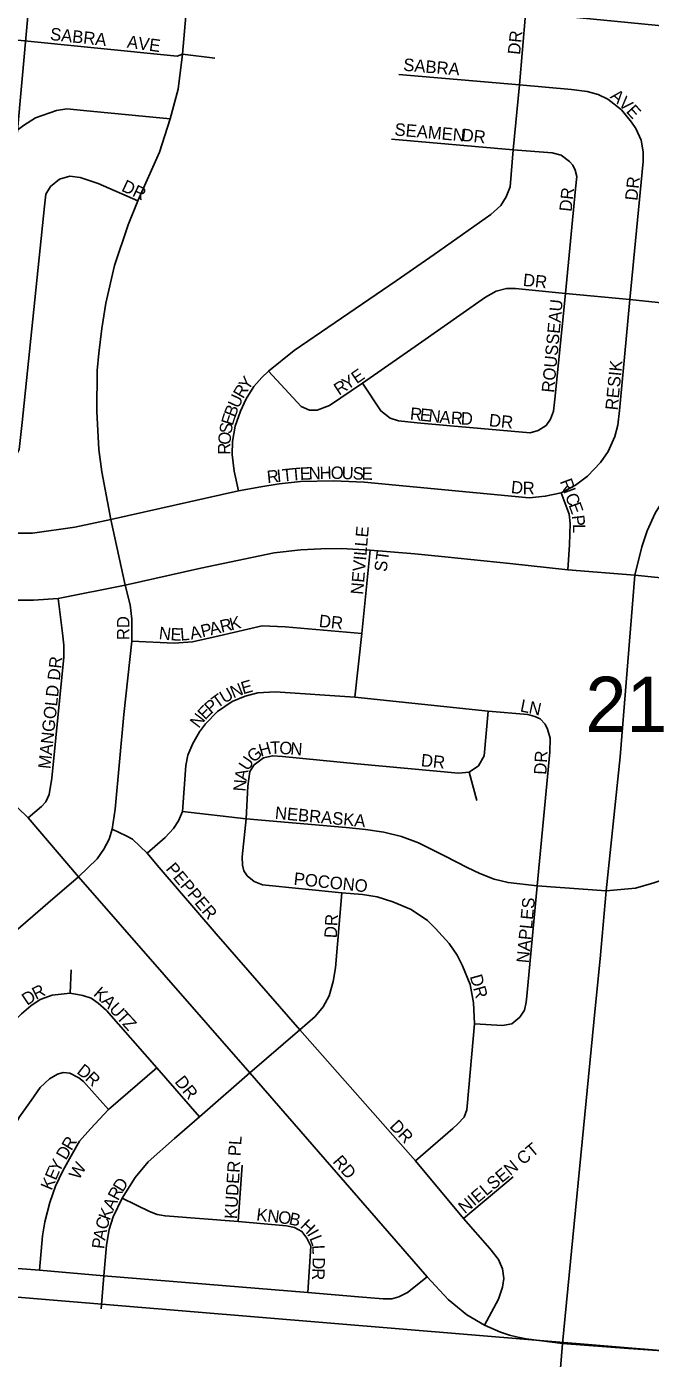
# Model space of a CAD drawing. Extents: x 0 to 680, y 0 to 440.
# Drawn here: x 74.98 to 82.4, y 212.96 to 228.79 of the extents above; entities that cross this region are included whole.
import ezdxf

# ---------------------------------------------------------------- set-up
doc = ezdxf.new("R2010")
doc.units = 0
for name, color, linetype in [('GM_X_City_Street', 7, 'Continuous'), ('GM_X_City_Street_Text', 7, 'Continuous'), ('GM_X_Section', 7, 'Continuous'), ('GM_X_Section_Text', 7, 'Continuous'), ('GM_X_State_Route', 7, 'Continuous')]:
    doc.layers.add(name, color=color, linetype=linetype)

msp = doc.modelspace()

# ---------------------------------------------------------------- linework, layer by layer
at = {"layer": 'GM_X_City_Street'}
for points in [[(74.793, 217.984), (75.236, 218.368), (75.601, 218.681), (75.823, 218.896), (75.901, 219.008), (75.964, 219.129), (76.001, 219.247), (76.039, 219.486), (76.141, 220.611), (76.234, 221.483), (76.235, 221.743), (76.215, 221.915), (76.158, 222.149), (75.987, 222.928), (75.88, 223.497), (75.844, 223.763), (75.821, 224.212), (75.823, 224.703), (75.844, 224.909), (75.878, 225.201), (75.927, 225.504), (76.031, 225.951), (76.192, 226.434), (76.307, 226.717), (76.564, 227.299), (76.691, 227.695), (76.788, 228.046), (76.839, 228.464), (76.908, 229.287)], [(77.504, 223.271), (77.451, 223.503), (77.43, 223.701), (77.431, 223.858), (77.463, 224.041), (77.527, 224.216), (77.593, 224.363), (77.684, 224.51), (77.779, 224.619), (77.861, 224.694), (78.165, 224.94), (79.376, 225.769), (79.83, 226.08), (80.504, 226.555), (80.621, 226.664), (80.686, 226.766), (80.733, 226.884), (80.767, 227.325), (80.843, 228.098), (80.916, 228.937)], [(73.888, 228.73), (76.773, 228.44), (76.839, 228.464)], [(76.839, 228.464), (77.222, 228.416)], [(79.41, 228.223), (80.843, 228.098), (81.461, 228.041), (81.648, 228.017), (81.778, 227.982), (81.896, 227.927), (82.057, 227.799), (82.176, 227.654)], [(74.077, 222.819), (74.151, 223.582), (74.327, 225.218), (74.504, 226.728), (74.514, 226.785), (74.557, 227.03), (74.664, 227.279), (74.788, 227.492), (74.832, 227.526), (74.948, 227.616), (75.09, 227.705), (75.339, 227.794), (75.463, 227.812), (75.659, 227.794), (76.691, 227.695)], [(81.34, 223.248), (81.509, 223.337), (81.651, 223.446), (81.808, 223.606), (81.897, 223.74), (81.978, 223.915), (82.014, 224.05), (82.034, 224.227), (82.093, 224.862), (82.157, 225.546), (82.315, 227.186), (82.315, 227.3), (82.29, 227.439), (82.226, 227.579), (82.176, 227.654)], [(79.324, 227.451), (80.767, 227.325), (81.234, 227.29), (81.338, 227.262), (81.439, 227.187)], [(81.163, 224.047), (81.214, 224.123), (81.247, 224.216), (81.263, 224.359), (81.39, 225.619), (81.511, 226.862), (81.524, 227.009), (81.504, 227.082), (81.479, 227.143), (81.439, 227.187)], [(74.151, 223.582), (74.451, 223.514), (74.593, 223.496), (74.717, 223.531), (74.824, 223.62), (74.895, 223.762), (74.931, 224.082), (75.197, 226.657), (75.215, 226.799), (75.268, 226.888), (75.375, 226.977), (75.499, 227.012), (75.623, 226.995), (75.836, 226.924), (76.307, 226.717)], [(77.861, 224.694), (78.25, 224.274), (78.348, 224.228), (78.439, 224.23), (78.587, 224.286), (78.977, 224.551), (79.642, 225.015), (80.438, 225.572), (80.565, 225.644), (80.69, 225.675), (80.795, 225.678), (81.39, 225.619), (82.157, 225.546), (82.494, 225.512), (82.65, 225.494), (82.793, 225.465), (82.929, 225.403), (83.058, 225.314), (83.663, 224.921)], [(78.977, 224.551), (79.196, 224.221), (79.305, 224.134), (79.405, 224.103), (79.629, 224.081), (80.022, 224.043), (80.971, 223.962), (81.067, 223.989), (81.163, 224.047)], [(73.31, 222.887), (74.077, 222.819), (74.597, 222.766), (75.055, 222.768), (75.556, 222.84), (75.987, 222.928), (77.504, 223.271), (77.771, 223.319), (77.986, 223.352), (78.24, 223.38), (78.631, 223.388), (78.997, 223.375), (80.961, 223.187), (81.151, 223.206), (81.34, 223.248)], [(81.418, 222.333), (81.437, 222.628), (81.447, 222.881), (81.435, 222.993), (81.34, 223.248)], [(74.719, 221.969), (75.065, 221.972), (75.361, 221.992), (76.158, 222.149), (77.056, 222.351), (77.927, 222.532), (78.246, 222.57), (78.483, 222.583), (78.728, 222.584), (79.068, 222.567), (79.6, 222.52), (79.958, 222.485), (80.728, 222.407), (81.418, 222.333), (82.217, 222.268), (83.113, 222.177)], [(78.885, 220.817), (78.97, 221.573), (79.068, 222.567)], [(75.003, 219.383), (75.162, 219.517), (75.215, 219.571), (75.251, 219.66), (75.286, 219.855), (75.428, 221.294), (75.428, 221.436), (75.41, 221.578), (75.361, 221.992)], [(76.234, 221.483), (76.739, 221.459), (76.955, 221.474), (77.273, 221.548), (77.785, 221.665), (78.059, 221.655), (78.97, 221.573)], [(76.419, 218.961), (76.631, 219.147), (76.731, 219.257), (76.79, 219.346), (76.837, 219.456), (76.876, 220.005), (76.903, 220.129), (76.959, 220.268), (77.04, 220.404), (77.112, 220.502), (77.252, 220.647), (77.427, 220.766), (77.583, 220.831), (77.735, 220.869), (77.938, 220.879), (78.885, 220.817), (80.471, 220.649), (80.944, 220.613), (81.028, 220.587), (81.088, 220.559)], [(77.595, 219.372), (77.616, 219.758), (77.639, 219.934), (77.689, 220.014), (77.801, 220.095), (77.91, 220.121), (78.027, 220.111), (78.916, 220.025), (80.118, 219.913), (80.244, 219.926), (80.355, 219.999), (80.423, 220.121), (80.471, 220.649)], [(80.311, 216.933), (80.641, 216.915), (80.755, 216.935), (80.849, 217.014), (80.902, 217.094), (80.925, 217.189), (80.93, 217.263), (81.056, 218.573), (81.205, 220.164), (81.209, 220.329), (81.177, 220.436), (81.149, 220.495), (81.088, 220.559)], [(80.338, 219.589), (80.244, 219.926)], [(71.808, 219.458), (72.031, 219.596), (72.136, 219.647), (72.272, 219.687), (72.38, 219.709), (72.524, 219.714), (73.331, 219.663), (74.477, 219.603), (74.64, 219.589), (74.732, 219.577), (74.806, 219.55), (74.878, 219.507), (75.003, 219.383), (75.601, 218.681), (77.639, 216.35), (79.746, 213.924), (79.997, 213.655), (80.219, 213.474), (80.428, 213.351), (80.62, 213.265), (80.725, 213.233), (80.826, 213.207), (80.924, 213.189), (81.354, 213.133)], [(76.837, 219.456), (77.595, 219.372), (78.782, 219.266), (79.014, 219.245), (79.233, 219.212), (79.441, 219.159), (79.642, 219.086), (79.959, 218.927), (80.224, 218.791), (80.371, 218.719), (80.543, 218.654), (80.709, 218.612), (81.056, 218.573), (81.873, 218.516)], [(79.606, 215.303), (80.051, 215.69), (80.109, 215.741), (80.186, 215.823), (80.218, 215.911), (80.241, 216.176), (80.311, 216.933), (80.299, 217.182), (80.258, 217.399), (80.167, 217.623), (80.104, 217.748), (80.01, 217.89), (79.844, 218.068), (79.749, 218.163), (79.555, 218.292), (79.337, 218.385), (79.151, 218.442), (78.976, 218.472), (78.733, 218.491), (77.788, 218.584), (77.688, 218.627), (77.606, 218.693), (77.568, 218.753), (77.551, 218.82), (77.549, 218.917), (77.595, 219.372)], [(76.001, 219.247), (76.168, 219.167), (76.245, 219.127), (76.419, 218.961), (76.562, 218.791), (77.238, 218.003), (78.232, 216.861), (79.606, 215.303), (80.18, 214.617), (80.493, 214.26), (80.594, 214.132), (80.643, 214.019), (80.657, 213.905), (80.644, 213.802), (80.593, 213.66), (80.428, 213.351)], [(81.873, 218.516), (82.225, 218.546), (82.44, 218.611), (82.588, 218.657), (82.639, 218.666), (82.765, 218.655), (84.311, 218.528), (85.164, 218.442), (85.325, 218.426), (85.604, 218.41), (85.716, 218.42), (85.786, 218.452)], [(75.87, 213.544), (75.904, 213.936), (75.935, 214.301), (75.967, 214.488), (76.015, 214.639), (76.121, 214.859), (76.277, 215.107), (76.428, 215.291), (76.742, 215.568), (77.038, 215.829), (77.639, 216.35), (78.232, 216.861), (78.416, 217.021), (78.51, 217.135), (78.583, 217.265), (78.63, 217.437), (78.658, 217.6), (78.733, 218.491)], [(75.502, 217.296), (75.514, 217.574)], [(73.163, 215.879), (73.487, 215.718), (73.595, 215.664), (73.682, 215.644), (73.791, 215.639), (73.876, 215.668), (73.943, 215.72), (73.992, 215.78), (74.149, 216.069), (74.331, 216.364), (74.484, 216.574), (74.678, 216.806), (74.924, 217.053), (75.033, 217.149), (75.147, 217.224), (75.289, 217.275), (75.502, 217.296)], [(75.502, 217.296), (75.653, 217.269), (75.752, 217.239), (75.837, 217.178), (75.936, 217.091), (76.534, 216.411), (77.038, 215.829)], [(72.811, 215.184), (73.264, 214.984), (73.513, 214.917), (73.704, 214.882), (73.888, 214.867), (74.094, 214.893), (74.241, 214.943), (74.367, 215.004), (74.47, 215.097), (74.599, 215.274), (74.77, 215.588), (74.899, 215.826), (75.039, 216.021), (75.146, 216.176), (75.258, 216.28), (75.353, 216.336), (75.421, 216.353), (75.499, 216.345), (75.604, 216.289), (75.659, 216.249), (75.957, 215.913)], [(75.138, 214.004), (75.172, 214.413), (75.201, 214.58), (75.259, 214.808), (75.328, 215.003), (75.417, 215.186), (75.514, 215.363), (75.615, 215.538), (75.744, 215.686), (75.957, 215.913), (76.534, 216.411)], [(77.499, 214.584), (77.548, 215.253)], [(66.565, 215.125), (66.754, 214.955), (66.947, 214.81), (67.102, 214.728), (67.35, 214.649), (67.497, 214.617), (67.652, 214.605), (68.801, 214.511), (71.222, 214.315), (72.456, 214.216), (74.094, 214.084), (75.138, 214.004), (75.904, 213.936), (78.329, 213.737), (78.931, 213.685), (79.224, 213.663), (79.326, 213.665), (79.411, 213.688), (79.514, 213.738), (79.746, 213.924)], [(80.18, 214.617), (80.767, 215.113)], [(76.121, 214.859), (76.445, 214.703), (76.538, 214.666), (76.631, 214.649), (77.499, 214.584), (78.076, 214.53), (78.171, 214.513), (78.257, 214.465), (78.317, 214.386), (78.362, 214.288), (78.329, 213.737)], [(81.354, 213.133), (82.139, 213.073)], [(82.139, 213.073), (82.198, 213.069), (82.539, 213.043), (83.641, 212.95), (84.91, 212.833), (86.644, 212.68), (86.678, 212.677), (87.474, 212.603)]]:
    msp.add_lwpolyline(points, dxfattribs=at)
at = {"layer": 'GM_X_Section'}
for points in [[(75.056, 229.533), (73.628, 213.785), (58.345, 215.032), (59.484, 230.548)], [(90.794, 227.996), (89.303, 212.485), (73.628, 213.785), (75.056, 229.533)], [(89.303, 212.485), (87.711, 196.525), (72.033, 197.922), (73.628, 213.785)]]:
    msp.add_lwpolyline(points, close=True, dxfattribs=at)
at = {"layer": 'GM_X_State_Route'}
for points in [[(81.354, 213.133), (81.744, 217.116), (81.802, 217.704), (81.873, 218.516), (82.041, 220.108), (82.217, 222.268), (82.298, 222.605), (82.362, 222.797), (82.456, 223.004), (82.937, 223.779), (83.663, 224.921), (84.286, 225.933), (84.674, 226.547), (84.802, 226.769), (85.499, 228.514), (86.393, 230.654), (86.757, 231.578), (87.22, 232.741), (87.766, 234.128), (87.955, 234.614), (88.015, 234.772), (88.24, 235.18), (88.293, 235.28)], [(81.082, 211.127), (81.153, 211.382), (81.206, 211.695), (81.275, 212.152), (81.354, 213.133)]]:
    msp.add_lwpolyline(points, dxfattribs=at)

# ---------------------------------------------------------------- texts
at = {"layer": 'GM_X_City_Street_Text'}
for s, height, rotation, p in [('SABRA', 0.1482, 353.7949, (75.258, 228.632)), ('AVE', 0.1482, 352.1508, (76.172, 228.541)), ('DR', 0.1482, 83.9946, (80.85, 228.451)), ('SABRA', 0.1482, 355.0331, (79.458, 228.267)), ('A', 0.148, 319.9985, (81.913, 227.948)), ('V', 0.148, 316.9632, (82.011, 227.865)), ('E', 0.148, 312.5457, (82.104, 227.778)), ('SEAMEN', 0.1482, 354.9858, (79.354, 227.497)), ('DR', 0.1482, 353.9934, (80.15, 227.432)), ('DR', 0.1482, 334.7983, (76.102, 226.842)), ('DR', 0.1482, 83.9946, (82.245, 226.716)), ('DR', 0.1482, 83.9946, (81.463, 226.585)), ('DR', 0.1482, 353.9934, (80.88, 225.708)), ('ROUSSEAU', 0.1482, 84.5228, (81.254, 224.433)), ('E', 0.148, 34.5902, (78.909, 224.538)), ('RESIK', 0.1482, 84.4309, (82.011, 224.224)), ('Y', 0.148, 53.7814, (77.615, 224.456)), ('R', 0.148, 33.1511, (78.698, 224.4)), ('Y', 0.148, 33.1567, (78.796, 224.464)), ('U', 0.148, 65.3607, (77.505, 224.243)), ('R', 0.148, 59.5443, (77.558, 224.358)), ('B', 0.148, 69.2223, (77.465, 224.136)), ('R', 0.148, 353.869, (79.537, 224.118)), ('E', 0.148, 353.854, (79.654, 224.106)), ('N', 0.148, 353.8523, (79.757, 224.094)), ('S', 0.148, 80.3086, (77.418, 223.94)), ('E', 0.148, 72.5498, (77.434, 224.038)), ('A', 0.148, 354.3721, (79.888, 224.08)), ('R', 0.148, 356.7966, (80.025, 224.067)), ('D', 0.148, 357.4033, (80.144, 224.06)), ('DR', 0.1482, 353.9946, (80.476, 224.04)), ('O', 0.148, 85.2509, (77.407, 223.814)), ('R', 0.148, 89.1257, (77.406, 223.699)), ('R', 0.148, 5.6671, (77.848, 223.362)), ('I', 0.148, 5.674, (77.965, 223.374)), ('T', 0.148, 5.6644, (78.03, 223.38)), ('T', 0.148, 5.0609, (78.134, 223.391)), ('E', 0.148, 2.7328, (78.236, 223.4)), ('N', 0.148, 1.9019, (78.34, 223.405)), ('H', 0.148, 1.6834, (78.47, 223.409)), ('O', 0.148, 359.2349, (78.599, 223.413)), ('U', 0.148, 358.12, (78.728, 223.411)), ('S', 0.148, 358.1145, (78.859, 223.407)), ('E', 0.148, 359.1662, (78.966, 223.403)), ('D', 0.148, 354.1981, (80.738, 223.245)), ('R', 0.148, 359.1515, (80.881, 223.231)), ('R', 0.148, 290.3855, (81.321, 223.384)), ('I', 0.148, 290.4038, (81.362, 223.274)), ('C', 0.148, 290.3855, (81.384, 223.212)), ('E', 0.148, 290.0765, (81.425, 223.103)), ('P', 0.148, 276.4337, (81.466, 222.975)), ('NEVILLE', 0.1482, 85.0717, (78.984, 222.032)), ('L', 0.148, 270.765, (81.478, 222.875)), ('ST', 0.1482, 82.8649, (79.264, 222.302)), ('RD', 0.1482, 90, (76.206, 221.495)), ('P', 0.148, 13.6553, (77.074, 221.527)), ('A', 0.148, 13.7693, (77.175, 221.552)), ('R', 0.148, 13.7714, (77.302, 221.583)), ('K', 0.148, 13.75, (77.416, 221.611)), ('DR', 0.1482, 353.9946, (78.454, 221.653)), ('N', 0.148, 353.3847, (76.551, 221.509)), ('E', 0.148, 357.643, (76.693, 221.493)), ('L', 0.148, 4.4688, (76.816, 221.489)), ('A', 0.148, 11.4565, (76.94, 221.5)), ('MANGOLD DR', 0.1482, 83.9261, (75.267, 219.959)), ('U', 0.148, 30.3304, (77.334, 220.738)), ('N', 0.148, 22.3088, (77.442, 220.801)), ('E', 0.148, 15.9979, (77.558, 220.85)), ('P', 0.148, 41.6948, (77.178, 220.612)), ('T', 0.148, 35.7823, (77.252, 220.679)), ('L', 0.148, 348.5561, (80.844, 220.649)), ('N', 0.148, 347.9571, (80.946, 220.628)), ('N', 0.148, 52.658, (77.031, 220.439)), ('E', 0.148, 45.8499, (77.107, 220.539)), ('H', 0.148, 15.5101, (77.767, 220.108)), ('T', 0.148, 2.378, (77.884, 220.141)), ('O', 0.148, 354.9223, (77.983, 220.146)), ('N', 0.148, 355.849, (78.116, 220.134)), ('U', 0.148, 56.1826, (77.617, 219.931)), ('G', 0.148, 40.049, (77.682, 220.032)), ('DR', 0.1482, 353.9946, (79.667, 219.997)), ('DR', 0.1482, 86.989, (81.163, 219.892)), ('N', 0.148, 85.6683, (77.588, 219.692)), ('A', 0.148, 78.8058, (77.598, 219.818)), ('NEBRASKA', 0.1482, 354.6677, (77.932, 219.371)), ('PEPPER', 0.1482, 310.1002, (76.632, 218.773)), ('POCONO', 0.1482, 353.987, (78.155, 218.588)), ('NAPLES', 0.1482, 84.5067, (80.954, 217.65)), ('DR', 0.1482, 86.9884, (78.671, 217.949)), ('DR', 0.1482, 285.5241, (80.252, 217.498)), ('D', 0.148, 34.1326, (74.991, 217.146)), ('R', 0.148, 26.3153, (75.095, 217.216)), ('K', 0.148, 318.5879, (75.769, 217.277)), ('A', 0.148, 315.1082, (75.865, 217.193)), ('U', 0.148, 312.6192, (75.956, 217.102)), ('T', 0.148, 312.2755, (76.044, 217.006)), ('Z', 0.148, 312.2898, (76.115, 216.929)), ('D', 0.148, 321.8624, (75.571, 216.352)), ('R', 0.148, 316.666, (75.671, 216.274)), ('DR', 0.1482, 308.6563, (76.738, 216.243)), ('DR', 0.1482, 312.8801, (79.292, 215.708)), ('R', 0.148, 59.3486, (75.518, 215.416)), ('KUDER PL', 0.1482, 86.6352, (77.484, 214.609)), ('NIELSEN CT', 0.1482, 39.8967, (80.194, 214.668)), ('D', 0.148, 59.3549, (75.452, 215.304)), ('RD', 0.1482, 310.9083, (78.616, 215.291)), ('E', 0.148, 66.7225, (75.332, 215.063)), ('Y', 0.148, 62.1152, (75.372, 215.156)), ('W', 0.148, 59.7458, (75.606, 215.069)), ('K', 0.148, 67.0052, (75.281, 214.944)), ('D', 0.148, 58.129, (76.126, 214.923)), ('R', 0.148, 61.5775, (76.071, 214.822)), ('K', 0.148, 69.1523, (75.971, 214.587)), ('A', 0.148, 64.5395, (76.016, 214.706)), ('K', 0.148, 353.0973, (77.71, 214.596)), ('N', 0.148, 353.0756, (77.84, 214.581)), ('C', 0.148, 75.3454, (75.942, 214.477)), ('O', 0.148, 353.096, (77.969, 214.565)), ('B', 0.148, 347.8374, (78.095, 214.55)), ('H', 0.148, 316.0355, (78.226, 214.518)), ('A', 0.148, 78.6472, (75.917, 214.352)), ('I', 0.148, 299.6744, (78.313, 214.436)), ('L', 0.148, 291.4514, (78.343, 214.385)), ('P', 0.148, 83.2375, (75.906, 214.251)), ('L', 0.148, 273.2798, (78.378, 214.3)), ('D', 0.148, 268.492, (78.385, 214.159)), ('R', 0.148, 268.4938, (78.381, 214.029))]:
    msp.add_text(s, height=height, rotation=rotation, dxfattribs=at).set_placement(p)
at = {"layer": 'GM_X_Section_Text'}
msp.add_text('21', height=0.6552, rotation=0, dxfattribs=at).set_placement((81.628, 220.405))

doc.saveas('drawing.dxf')
